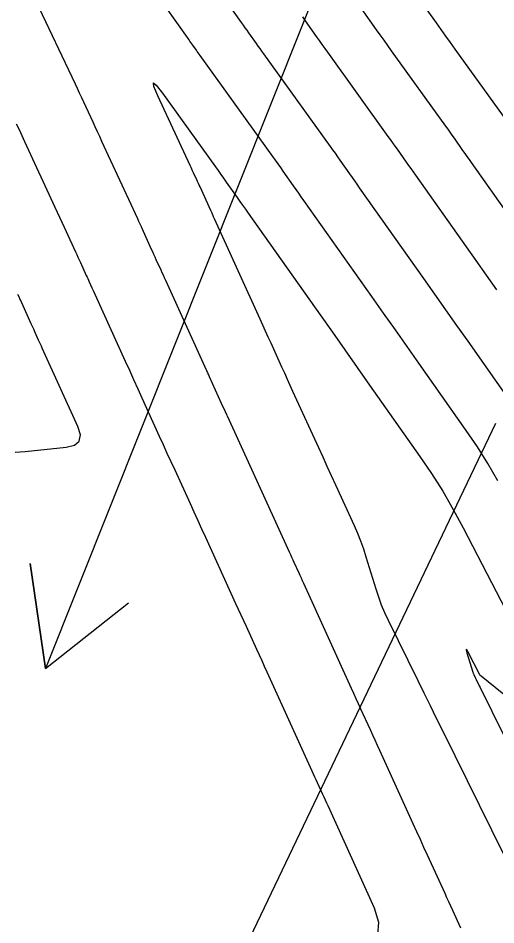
# Model space of a CAD drawing. Extents: x 954385 to 988206, y 1868364 to 1924553.
# Drawn here: x 956180.1 to 956207.1, y 1922490.5 to 1922541.9 of the extents above; entities that cross this region are included whole.
import ezdxf

# ---------------------------------------------------------------- set-up
doc = ezdxf.new("R2010")
doc.units = 0
for name, color, linetype in [('Ex_Major Contours', 7, 'Continuous'), ('Ex_Minor Contours', 7, 'Continuous'), ('Slopes', 7, 'Continuous')]:
    doc.layers.add(name, color=color, linetype=linetype)

msp = doc.modelspace()

# ---------------------------------------------------------------- linework, layer by layer
at = {"layer": 'Ex_Major Contours'}
for points in [[(956196.185, 1922541.966), (956196.343, 1922541.743), (956196.974, 1922540.848), (956197.132, 1922540.624), (956197.291, 1922540.401), (956197.45, 1922540.179), (956197.61, 1922539.956), (956201.035, 1922535.195), (956201.166, 1922535.013), (956201.296, 1922534.83), (956201.426, 1922534.647), (956201.555, 1922534.464), (956202.072, 1922533.731), (956202.202, 1922533.547), (956202.331, 1922533.364), (956202.46, 1922533.181), (956202.59, 1922532.997), (956206.002, 1922528.169), (956206.591, 1922527.335), (956207.179, 1922526.501)], [(956179.915, 1922517.295), (956180.493, 1922517.342), (956182.802, 1922517.579), (956183.277, 1922517.697), (956183.548, 1922517.933), (956183.614, 1922518.285), (956183.476, 1922518.755), (956181.457, 1922523.199), (956181.405, 1922523.313), (956181.354, 1922523.427), (956181.302, 1922523.541), (956181.25, 1922523.655), (956181.043, 1922524.111), (956180.991, 1922524.225), (956180.939, 1922524.34), (956180.887, 1922524.454), (956180.835, 1922524.568), (956180.219, 1922525.925), (956180.189, 1922525.994), (956180.158, 1922526.062), (956180.095, 1922526.198), (956180.08, 1922526.232)]]:
    msp.add_lwpolyline(points, dxfattribs=at)
at = {"layer": 'Ex_Minor Contours'}
for points in [[(956208.104, 1922519.989), (956205.568, 1922523.59), (956204.943, 1922524.478), (956204.316, 1922525.366), (956203.69, 1922526.254), (956203.063, 1922527.142), (956199.431, 1922532.282), (956199.293, 1922532.477), (956199.155, 1922532.673), (956199.017, 1922532.868), (956198.88, 1922533.063), (956198.33, 1922533.844), (956198.192, 1922534.039), (956198.054, 1922534.234), (956197.915, 1922534.428), (956197.776, 1922534.622), (956194.001, 1922539.869), (956193.895, 1922540.016), (956193.789, 1922540.164), (956193.684, 1922540.312), (956193.579, 1922540.461), (956193.16, 1922541.054), (956193.055, 1922541.203), (956192.95, 1922541.351), (956192.845, 1922541.5), (956192.74, 1922541.648), (956188.859, 1922547.136)], [(956207.262, 1922515.688), (956206.698, 1922516.654), (956206.101, 1922517.601), (956205.471, 1922518.528), (956202.782, 1922522.348), (956202.118, 1922523.29), (956201.454, 1922524.232), (956200.789, 1922525.173), (956200.124, 1922526.115), (956196.272, 1922531.567), (956196.125, 1922531.774), (956195.979, 1922531.981), (956195.833, 1922532.188), (956195.687, 1922532.395), (956195.104, 1922533.223), (956194.958, 1922533.43), (956194.811, 1922533.637), (956194.664, 1922533.843), (956194.516, 1922534.049), (956190.392, 1922539.781), (956190.34, 1922539.854), (956190.288, 1922539.927), (956190.236, 1922540), (956190.184, 1922540.073), (956189.977, 1922540.366), (956189.925, 1922540.44), (956189.874, 1922540.513), (956189.822, 1922540.586), (956189.77, 1922540.659), (956185.583, 1922546.58)], [(956181.076, 1922542.884), (956183.309, 1922538.178), (956183.431, 1922537.92), (956183.552, 1922537.662), (956183.673, 1922537.403), (956183.793, 1922537.145), (956184.312, 1922536.019), (956184.439, 1922535.745), (956184.565, 1922535.471), (956184.692, 1922535.197), (956184.818, 1922534.923), (956186.847, 1922530.532), (956186.867, 1922530.487), (956186.888, 1922530.442), (956186.909, 1922530.397), (956186.929, 1922530.352), (956187.012, 1922530.171), (956187.032, 1922530.126), (956187.053, 1922530.081), (956187.073, 1922530.036), (956187.094, 1922529.99), (956187.63, 1922528.809), (956187.696, 1922528.662), (956187.763, 1922528.515), (956187.83, 1922528.368), (956187.896, 1922528.221), (956188.163, 1922527.633), (956188.23, 1922527.486), (956188.297, 1922527.34), (956188.363, 1922527.193), (956188.43, 1922527.046), (956190.755, 1922521.929), (956190.781, 1922521.873), (956190.806, 1922521.817), (956190.858, 1922521.705), (956190.883, 1922521.649), (956190.909, 1922521.592), (956191.592, 1922520.085), (956191.653, 1922519.951), (956191.714, 1922519.817), (956191.9, 1922519.406), (956191.934, 1922519.332), (956191.938, 1922519.323), (956195.443, 1922511.654), (956195.51, 1922511.506), (956195.578, 1922511.359), (956195.645, 1922511.211), (956195.712, 1922511.064), (956195.982, 1922510.474), (956196.049, 1922510.327), (956196.116, 1922510.179), (956196.183, 1922510.032), (956196.251, 1922509.884), (956198.954, 1922503.935), (956199.087, 1922503.642), (956199.22, 1922503.349), (956199.353, 1922503.057), (956199.486, 1922502.764), (956200.019, 1922501.592), (956200.152, 1922501.299), (956200.285, 1922501.007), (956200.419, 1922500.714), (956200.552, 1922500.421), (956202.451, 1922496.262), (956202.653, 1922495.82), (956202.854, 1922495.378), (956203.056, 1922494.936), (956203.258, 1922494.494), (956204.248, 1922492.324), (956204.358, 1922492.083), (956204.467, 1922491.842), (956204.577, 1922491.602), (956204.686, 1922491.361), (956205.139, 1922490.363)], [(956202.708, 1922543.119), (956203.765, 1922541.623), (956204.029, 1922541.249), (956204.294, 1922540.876), (956204.561, 1922540.503), (956204.828, 1922540.131), (956207.554, 1922536.341)], [(956199.525, 1922542.431), (956200.369, 1922541.235), (956200.581, 1922540.937), (956200.793, 1922540.638), (956201.005, 1922540.341), (956201.219, 1922540.044), (956204.295, 1922535.768), (956204.417, 1922535.598), (956204.539, 1922535.427), (956204.66, 1922535.256), (956204.781, 1922535.084), (956205.265, 1922534.398), (956205.386, 1922534.227), (956205.507, 1922534.055), (956205.628, 1922533.884), (956205.749, 1922533.712), (956208.941, 1922529.195)], [(956207.611, 1922494.47), (956204.138, 1922501.512), (956203.788, 1922502.224), (956203.437, 1922502.935), (956203.087, 1922503.647), (956202.737, 1922504.358), (956201.057, 1922507.775), (956200.856, 1922508.205), (956200.673, 1922508.643), (956200.508, 1922509.087), (956200.36, 1922509.538), (956199.806, 1922511.357), (956199.66, 1922511.809), (956199.499, 1922512.256), (956199.323, 1922512.697), (956199.133, 1922513.132), (956198.081, 1922515.436), (956197.84, 1922515.964), (956197.598, 1922516.492), (956197.357, 1922517.02), (956197.116, 1922517.548), (956195.654, 1922520.747), (956195.498, 1922521.088), (956195.342, 1922521.429), (956195.187, 1922521.77), (956195.032, 1922522.111), (956194.412, 1922523.476), (956194.257, 1922523.817), (956194.102, 1922524.158), (956193.947, 1922524.499), (956193.792, 1922524.84), (956191.211, 1922530.526), (956191.158, 1922530.642), (956191.071, 1922530.836), (956191.053, 1922530.875), (956191.035, 1922530.913), (956191.018, 1922530.952), (956191, 1922530.991), (956190.391, 1922532.326), (956190.345, 1922532.427), (956190.298, 1922532.528), (956190.252, 1922532.629), (956190.205, 1922532.73), (956190.019, 1922533.133), (956189.973, 1922533.234), (956189.926, 1922533.335), (956189.88, 1922533.436), (956189.833, 1922533.537), (956188.005, 1922537.497), (956187.781, 1922538.027), (956187.748, 1922538.228), (956187.907, 1922538.1), (956188.257, 1922537.645), (956191.257, 1922533.476), (956191.413, 1922533.258), (956191.568, 1922533.04), (956191.723, 1922532.822), (956191.878, 1922532.603), (956192.495, 1922531.728), (956192.649, 1922531.509), (956192.804, 1922531.29), (956192.958, 1922531.071), (956193.112, 1922530.852), (956197.186, 1922525.088), (956197.889, 1922524.093), (956198.591, 1922523.097), (956199.293, 1922522.101), (956199.995, 1922521.105), (956202.838, 1922517.067), (956203.504, 1922516.087), (956204.135, 1922515.086), (956204.731, 1922514.064), (956205.294, 1922513.021), (956208.501, 1922506.821)], [(956179.982, 1922535.911), (956180.14, 1922535.575), (956180.297, 1922535.237), (956180.454, 1922534.899), (956182.172, 1922531.175), (956182.302, 1922530.893), (956182.432, 1922530.611), (956182.563, 1922530.329), (956182.693, 1922530.046), (956183.335, 1922528.657), (956183.405, 1922528.505), (956183.475, 1922528.353), (956183.545, 1922528.201), (956183.614, 1922528.048), (956183.95, 1922527.311), (956183.991, 1922527.223), (956184.031, 1922527.135), (956184.071, 1922527.046), (956184.111, 1922526.958), (956184.271, 1922526.604), (956184.352, 1922526.427), (956184.432, 1922526.251), (956186.152, 1922522.463), (956186.388, 1922521.942), (956186.625, 1922521.421), (956186.862, 1922520.9), (956187.098, 1922520.379), (956188.085, 1922518.208), (956188.302, 1922517.731), (956188.519, 1922517.254), (956188.736, 1922516.777), (956188.954, 1922516.3), (956189.826, 1922514.393), (956190.043, 1922513.917), (956190.261, 1922513.44), (956190.479, 1922512.963), (956190.697, 1922512.486), (956192.408, 1922508.739), (956192.556, 1922508.415), (956192.704, 1922508.091), (956192.851, 1922507.767), (956192.999, 1922507.443), (956193.588, 1922506.147), (956193.735, 1922505.823), (956193.883, 1922505.499), (956194.03, 1922505.175), (956194.177, 1922504.85), (956196.723, 1922499.247), (956196.798, 1922499.083), (956196.873, 1922498.919), (956196.947, 1922498.755), (956197.022, 1922498.591), (956197.322, 1922497.935), (956197.397, 1922497.771), (956197.471, 1922497.607), (956197.546, 1922497.443), (956197.621, 1922497.278), (956200.259, 1922491.496), (956200.501, 1922490.678), (956200.433, 1922489.964)], [(956214.625, 1922497.898), (956206.307, 1922504.613), (956206.257, 1922504.653), (956206.255, 1922504.655), (956206.252, 1922504.658), (956206.251, 1922504.66), (956206.249, 1922504.663), (956206.237, 1922504.686), (956205.576, 1922505.964), (956205.501, 1922506.098), (956205.465, 1922506.138), (956205.467, 1922506.084), (956205.508, 1922505.937), (956205.841, 1922504.844), (956205.852, 1922504.808), (956205.866, 1922504.773), (956205.88, 1922504.738), (956205.896, 1922504.704), (956205.979, 1922504.535), (956206.013, 1922504.467), (956206.029, 1922504.433), (956206.208, 1922504.072), (956206.26, 1922503.965), (956210.224, 1922495.93)]]:
    msp.add_lwpolyline(points, dxfattribs=at)
at = {"layer": 'Slopes'}
for points in [[(956207.131, 1922568.928), (956181.63, 1922505.053), (956180.771, 1922510.991), (956181.63, 1922505.053), (956186.343, 1922508.767)], [(956207.131, 1922518.928), (956181.919, 1922466.151), (956181.452, 1922472.133), (956181.919, 1922466.151), (956186.866, 1922469.547)]]:
    msp.add_lwpolyline(points, dxfattribs=at)

doc.saveas('drawing.dxf')
